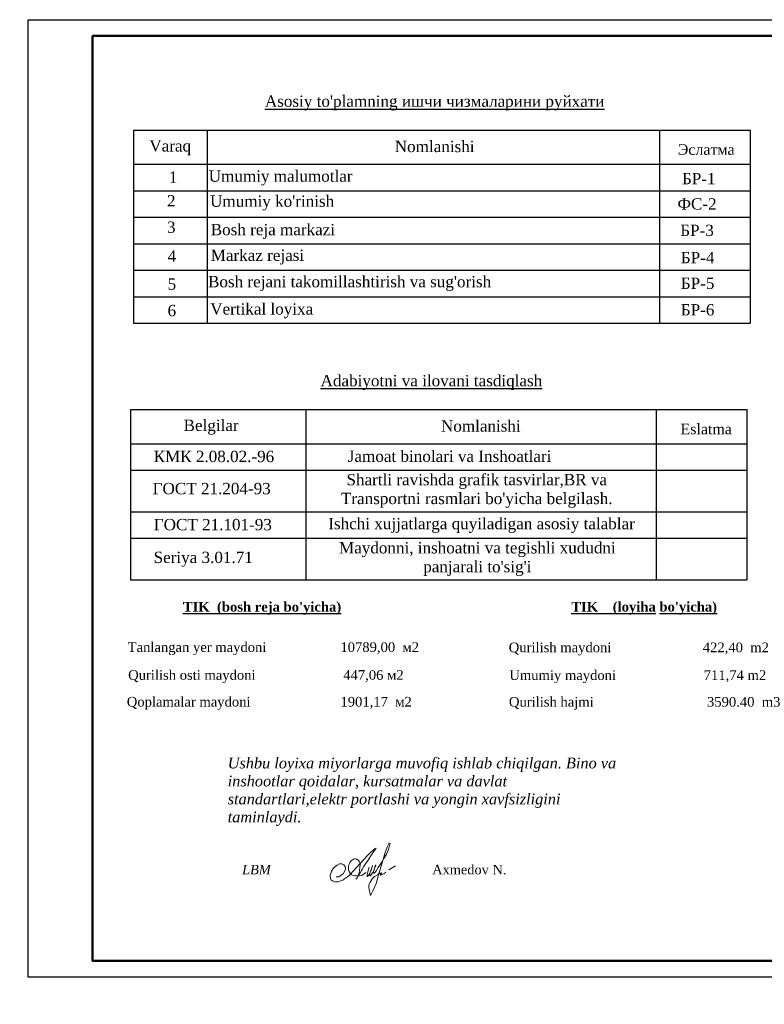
# Model space of a CAD drawing. Header units: millimetres. Extents: x -257011 to 237647566, y 2784933 to 6706507.
# Tile 429 of 451: x 10837835 to 10953291, y 6044160 to 6196893. Entities that reach past the tile are written whole.
import ezdxf

# ---------------------------------------------------------------- set-up
doc = ezdxf.new("R2010")
doc.units = ezdxf.units.MM
doc.header["$LTSCALE"] = 1000
doc.layers.add('(002) Рамка', color=7, linetype='Continuous')
doc.layers.add('Ф А С А Д', color=250, linetype='Continuous', lineweight=15)
doc.styles.get("Standard").update_dxf_attribs({"font": 'ARIALN.TTF'})
doc.styles.add('WMF-Times New Roman0', font='times.ttf')

# ---------------------------------------------------------------- blocks, each defined once
blk = doc.blocks.new('rthtrh')
at = {"color": 5}
for p, q in [((1363868, 521192), (1363889, 521219)), ((1363889, 521219), (1363907, 521234)), ((1363907, 521234), (1363927, 521243)), ((1363927, 521243), (1363940, 521249)), ((1363940, 521249), (1363965, 521249)), ((1363965, 521249), (1363988, 521244)), ((1363988, 521244), (1364013, 521227)), ((1364013, 521227), (1364030, 521204)), ((1363834, 521118), (1363842, 521141)), ((1363834, 521086), (1363834, 521118)), ((1363834, 521056), (1363834, 521086)), ((1363840, 521035), (1363834, 521056)), ((1363845, 521017), (1363840, 521035)), ((1363842, 521141), (1363854, 521167)), ((1363854, 521167), (1363868, 521192)), ((1364037, 521043), (1364026, 520997)), ((1364030, 521204), (1364039, 521185)), ((1364044, 521090), (1364037, 521043)), ((1364039, 521185), (1364046, 521147)), ((1364046, 521147), (1364044, 521090)), ((1364568, 521050), (1364689, 521123)), ((1363865, 520990), (1363845, 521017)), ((1363882, 520966), (1363865, 520990)), ((1363895, 520959), (1363882, 520966)), ((1363917, 520946), (1363895, 520959)), ((1363951, 520940), (1363917, 520946)), ((1363996, 520940), (1363951, 520940)), ((1364033, 520940), (1363996, 520940)), ((1364017, 520962), (1364016, 520946)), ((1364016, 520946), (1364016, 520940)), ((1364026, 520997), (1364017, 520962)), ((1364075, 520948), (1364033, 520940)), ((1364148, 520999), (1364075, 520948))]:
    blk.add_line(p, q, dxfattribs=at)
for points in [[(1363608, 520919), (1363661, 520924), (1363702, 520951), (1363738, 520975), (1363765, 521018), (1363780, 521059), (1363780, 521096), (1363765, 521122), (1363753, 521142), (1363714, 521156), (1363671, 521156), (1363631, 521136), (1363583, 521097), (1363555, 521074), (1363525, 521025), (1363511, 520984), (1363500, 520955), (1363500, 520930), (1363508, 520901), (1363515, 520870), (1363535, 520855), (1363555, 520841), (1363586, 520832), (1363613, 520832), (1363645, 520832), (1363675, 520843), (1363732, 520864), (1363761, 520883), (1363817, 520921), (1363863, 520963), (1363919, 521022), (1364179, 521312), (1364247, 521377), (1364282, 521405), (1364314, 521429), (1364336, 521443), (1364310, 521401), (1364279, 521361), (1364173, 521198), (1364133, 521139), (1364110, 521102), (1364087, 521068), (1364069, 521040), (1364047, 520995), (1364019, 520954), (1364007, 520925), (1363990, 520903), (1363970, 520879)], [(1364210, 521100), (1364186, 521015), (1364172, 520967), (1364172, 520940), (1364173, 520926), (1364179, 520925), (1364185, 520931), (1364202, 520956), (1364218, 520984), (1364240, 521027), (1364256, 521068), (1364272, 521125), (1364269, 521122), (1364225, 520990), (1364220, 520961), (1364220, 520944), (1364225, 520939), (1364232, 520939), (1364241, 520950), (1364248, 520960), (1364254, 520969), (1364260, 520978), (1364273, 520996), (1364281, 521008), (1364288, 521027), (1364309, 521073), (1364315, 521086), (1364332, 521126), (1364332, 521134), (1364327, 521134), (1364314, 521097), (1364294, 521040), (1364290, 521012), (1364293, 520997), (1364298, 520988), (1364308, 520988), (1364316, 520999), (1364326, 521014), (1364344, 521036), (1364351, 521047), (1364377, 521090), (1364389, 521112), (1364414, 521155), (1364449, 521203), (1364476, 521258), (1364523, 521332), (1364563, 521417), (1364583, 521493), (1364590, 521517), (1364590, 521527), (1364583, 521532), (1364571, 521532), (1364561, 521512), (1364541, 521459), (1364498, 521348), (1364434, 521131), (1364395, 520998), (1364377, 520936), (1364337, 520802), (1364282, 520678), (1364249, 520605), (1364238, 520588), (1364230, 520594), (1364226, 520615), (1364222, 520638), (1364214, 520663), (1364206, 520725), (1364206, 520774), (1364224, 520814), (1364265, 520883), (1364310, 520926), (1364364, 520959), (1364411, 520988), (1364432, 520996), (1364434, 520992), (1364431, 520979), (1364419, 520970), (1364414, 520960), (1364416, 520951), (1364423, 520951), (1364434, 520958), (1364443, 520964), (1364452, 520968), (1364474, 520975), (1364483, 520978), (1364492, 520986), (1364499, 520996), (1364503, 521002), (1364511, 521006), (1364511, 521006)]]:
    blk.add_lwpolyline(points, dxfattribs=at)
blk = doc.blocks.new('dhyjfyuk')
at = {"style": 'WMF-Times New Roman0'}
for s, insert, char_height, width, attachment_point in [('\\pi3453.25486;Samarqand viloyati Toyloq tumani "Хоnсhоrbоg\'" МFY dagi 11-son \\P\\pi1816.32378;maktabni rekonstruksiya qilish. (360 o\'quvchi o\'rinli qo\'shimcha bino \\P\\pi27327.21058;qurish).', (4414694, -1193420), 1400, 60812.6, 4), ('\\pi12888.864;{\\fTimes New Roman|b1|i0|c204|p18;\\C0;MCHJ\\P\\pi2815.884;"PARVIZ  PROEKT  SERVIS"\\P\\pi9383.364;Samarqand sh.\\C256; }', (4448452, -1205594), 1200, 29788.7, 1)]:
    blk.add_mtext(s, dxfattribs=dict(at, insert=insert, char_height=char_height, width=width, attachment_point=attachment_point))

msp = doc.modelspace()

# ---------------------------------------------------------------- linework, layer by layer
for p, q in [((10855501.264, 6179759.452), (10866918.2, 6179759.452)), ((10855501.264, 6179759.452), (10855501.264, 6149821.045)), ((10866918.2, 6179759.452), (10951104.37, 6179759.452)), ((10866918.2, 6179759.452), (10866918.2, 6149821.045)), ((10937025.465, 6179759.452), (10937025.465, 6149821.045)), ((10951104.37, 6179759.452), (10951104.37, 6149821.045)), ((10855501.264, 6174470.045), (10866918.2, 6174470.045)), ((10866918.2, 6174470.045), (10937025.465, 6174470.045)), ((10937025.465, 6174470.045), (10951104.37, 6174470.045)), ((10855501.264, 6170361.879), (10937025.465, 6170361.879)), ((10937025.465, 6170361.879), (10951104.37, 6170361.879)), ((10855501.264, 6166253.712), (10937025.465, 6166253.712)), ((10937025.465, 6166253.712), (10951104.37, 6166253.712)), ((10855501.264, 6162145.545), (10937025.465, 6162145.545)), ((10937025.465, 6162145.545), (10951104.37, 6162145.545)), ((10855501.264, 6158037.378), (10937025.465, 6158037.378)), ((10937025.465, 6158037.378), (10951104.37, 6158037.378)), ((10855501.264, 6153929.212), (10937025.465, 6153929.212)), ((10937025.465, 6153929.212), (10951104.37, 6153929.212)), ((10855501.264, 6149821.045), (10951104.37, 6149821.045)), ((10854999.847, 6136403.504), (10936524.048, 6136403.504)), ((10854999.847, 6136403.504), (10854999.847, 6110003.253)), ((10882177.702, 6136403.504), (10882177.702, 6110003.253)), ((10936524.048, 6136403.504), (10950602.953, 6136403.504)), ((10936524.048, 6136403.504), (10936524.048, 6110003.253)), ((10950602.953, 6136403.504), (10950602.953, 6110003.253)), ((10854999.847, 6131114.097), (10950602.953, 6131114.097)), ((10854999.847, 6127005.93), (10950602.953, 6127005.93)), ((10854999.847, 6120558.675), (10866416.783, 6120558.675)), ((10854999.847, 6120558.675), (10950602.953, 6120558.675)), ((10854999.847, 6116450.508), (10950602.953, 6116450.508)), ((10854999.847, 6110003.253), (10950602.953, 6110003.253))]:
    msp.add_line(p, q)
at = {"color": 5}
msp.add_lwpolyline([(10839128.298, 6196893.29), (11049128.298, 6196893.29), (11049128.298, 6048393.29), (10839128.298, 6048393.29)], close=True, dxfattribs=at)
at = {"layer": 'Ф А С А Д', "color": 5, "lineweight": 50}
msp.add_lwpolyline([(10849128.298, 6194393.29), (11046628.298, 6194393.29), (11046628.298, 6050893.29), (10849128.298, 6050893.29)], close=True, dxfattribs=at)

# ---------------------------------------------------------------- block references
at = {"layer": '(002) Рамка', "lineweight": 50}
msp.add_blockref('dhyjfyuk', (5966557.938, 7258977.766), dxfattribs=at)
at = {"layer": 'Ф А С А Д', "xscale": 8.527384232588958, "yscale": 8.527384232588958, "zscale": 8.527384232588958}
msp.add_blockref('rthtrh', (-741127.243, 1621833.824), dxfattribs=at)

# ---------------------------------------------------------------- texts
for s, insert, char_height, attachment_point in [("{\\fTimes New Roman|b0|i0|c204|p18;\\LAsosiy to'plamning ишчи чизмаларини руйхати}", (10902174.698, 6183970.009), 1754.31652, 5), ('{\\fTimes New Roman|b0|i0|c204|p18;Nomlanishi}', (10902174.698, 6177213.302), 1754.31652, 5), ('{\\fTimes New Roman|b0|i0|c204|p18;Varaq}', (10861165.77, 6177038.081), 1754.31652, 5), ('{\\fTimes New Roman|b0|i0|c204|p18;Эслатма}', (10944284.655, 6176745.086), 1637.36208, 5), ('{\\fTimes New Roman|b0|i0|c204|p18;1}', (10861603.572, 6172481.574), 1754.31652, 5), ('{\\fTimes New Roman|b0|i0|c204|p18;Umumiy malumotlar}', (10878291.612, 6172348.238), 1754.31652, 5), ('{\\fTimes New Roman|b0|i0|c204|p18;БР-1}', (10943127.773, 6172242.898), 1754.31652, 5), ('{\\fTimes New Roman|b0|i0|c204|p18;2}', (10861341.024, 6168804.436), 1754.31652, 5), ('{\\fTimes New Roman|b0|i0|c204|p18;ФС-2}', (10942865.226, 6168309.569), 1754.31652, 5), ('{\\fTimes New Roman|b0|i0|c204|p18;3}', (10861341.024, 6164696.269), 1754.31652, 5), ('{\\fTimes New Roman|b0|i0|c204|p18;Bosh reja markazi}', (10877095.567, 6164050.384), 1754.31652, 5), ('{\\fTimes New Roman|b0|i0|c204|p18;БР-3}', (10942865.226, 6164201.402), 1754.31652, 5), ('{\\fTimes New Roman|b0|i0|c204|p18;4}', (10861428.652, 6160228.684), 1754.31652, 5), ('{\\fTimes New Roman|b0|i0|c204|p18;Markaz rejasi}', (10874696.984, 6160073.742), 1754.31652, 5), ('{\\fTimes New Roman|b0|i0|c204|p18;БР-4}', (10942952.853, 6159984.817), 1754.31652, 5), ('{\\fTimes New Roman|b0|i0|c204|p18;5}', (10861428.652, 6155871.268), 1754.31652, 5), ('{\\fTimes New Roman|b0|i0|c204|p18;БР-5}', (10942952.853, 6155991.97), 1754.31652, 5), ('{\\fTimes New Roman|b0|i0|c204|p18;6}', (10861428.652, 6151763.101), 1754.31652, 5), ('{\\fTimes New Roman|b0|i0|c204|p18;Vertikal loyixa}', (10875356.523, 6151740.43), 1754.31652, 5), ('{\\fTimes New Roman|b0|i0|c204|p18;БР-6}', (10942952.853, 6151883.803), 1754.31652, 5), ('{\\fTimes New Roman|b0|i0|c204|p18;\\LAdabiyotni va ilovani tasdiqlash}', (10901673.281, 6140614.061), 1754.31652, 5), ('{\\fTimes New Roman|b0|i0|c204|p18;Belgilar}', (10867514.002, 6133682.133), 1754.31652, 5), ('{\\fTimes New Roman|b0|i0|c204|p18;Nomlanishi}', (10909339.427, 6133857.354), 1754.31652, 5), ('{\\fTimes New Roman|b0|i0|c204|p18;Eslatma}', (10944284.655, 6133389.138), 1637.36208, 5), ('{\\fTimes New Roman|b0|i0|c204|p18;КМК 2.08.02.-96}', (10867951.804, 6129125.625), 1754.31652, 5), ('{\\fTimes New Roman|b0|i0|c204|p18;Jamoat binolari va Inshoatlari}', (10904493.113, 6129170.007), 1754.31652, 5), ("{\\fTimes New Roman|b0|i0|c204|p18;Shartli ravishda grafik tasvirlar,BR va \\PTransportni rasmlari bo'yicha belgilash.}", (10908707.358, 6123799.717), 1754.31652, 5), ('{\\fTimes New Roman|b0|i0|c204|p18;ГОСТ 21.204-93}', (10867602.005, 6124144.591), 1754.31652, 5), ('{\\fTimes New Roman|b0|i0|c204|p18;ГОСТ 21.101-93}', (10867776.884, 6118556.926), 1754.31652, 5), ('{\\fTimes New Roman|b0|i0|c204|p18;Ishchi xujjatlarga quyiladigan asosiy talablar}', (10909450.747, 6118439.536), 1754.31652, 5), ('{\\fTimes New Roman|b0|i0|c204|p18;Seriya 3.01.71}', (10866292.863, 6113201.363), 1754.31652, 5), ("{\\fTimes New Roman|b1|i0|c0|p18;\\LTIK \\fTimes New Roman|b1|i0|c204|p18; (bosh reja bo'yicha)}", (10875413.231, 6105577.408), 1500, 5), ("{\\fTimes New Roman|b1|i0|c0|p18;\\LTIK   \\fTimes New Roman|b1|i0|c204|p18; (\\fTimes New Roman|b1|i0|c0|p18;loyiha\\fTimes New Roman|b1|i0|c204|p18; bo'yicha)}", (10934667.093, 6105587.324), 1500, 5), ('{\\fTimes New Roman|b0|i0|c204|p18;Qurilish maydoni  \\fTimes New Roman|b0|i0|c0|p18;                       422\\fTimes New Roman|b0|i0|c204|p18;,\\fTimes New Roman|b0|i0|c0|p18;40  m2}', (10913664.526, 6099278.765), 1500, 4), ('{\\fTimes New Roman|b0|i0|c204|p18;Qurilish osti maydoni                        \\fTimes New Roman|b0|i0|c0|p18;447\\fTimes New Roman|b0|i0|c204|p18;,\\fTimes New Roman|b0|i0|c0|p18;06\\C250; \\fTimes New Roman|b0|i0|c204|p18;\\C256;м2}', (10854647.956, 6094996.465), 1500, 4), ('{\\fTimes New Roman|b0|i0|c204|p18;Umumiy maydoni \\fTimes New Roman|b0|i0|c0|p18;                      \\fTimes New Roman|b0|i0|c204|p18; \\fTimes New Roman|b0|i0|c0|p18;711,74\\fTimes New Roman|b0|i0|c204|p18; m2}', (10913752.803, 6094973.684), 1500, 4), ('{\\fTimes New Roman|b0|i0|c204|p18;Qoplamalar maydoni }                            {\\fTimes New Roman|b0|i0|c0|p18;1901,17  \\fTimes New Roman|b0|i0|c204|p18;м\\fTimes New Roman|b0|i0|c0|p18;2 }', (10854439.613, 6090849.502), 1500, 4), ('{\\fTimes New Roman|b0|i0|c204|p18;Qurilish hajmi \\fTimes New Roman|b0|i0|c0|p18;                              3590.40\\fTimes New Roman|b0|i0|c204|p18; \\fTimes New Roman|b0|i0|c0|p18; \\fTimes New Roman|b0|i0|c204|p18;m3}', (10913693.475, 6090837.528), 1500, 4), ('{\\fTimes New Roman|b0|i1|c204|p18;LBM                                             \\fTimes New Roman|b0|i0|c0|p18;Axmedov N.}', (10892807.027, 6065042.452), 1473.277119, 5)]:
    msp.add_mtext(s, dxfattribs=dict(insert=insert, char_height=char_height, attachment_point=attachment_point))
for s, insert, char_height, width, attachment_point in [("{\\fTimes New Roman|b0|i0|c204|p18;Umumiy ko'rinish}", (10876975.406, 6168457.956), 1754.31652, 21125.15825, 5), ("{\\fTimes New Roman|b0|i0|c204|p18;Bosh rejani takomillashtirish va sug'orish}", (10888986.235, 6155971.887), 1754.31652, 99508.66873, 5), ('{\\fTimes New Roman|b0|i0|c204|p18;Tanlangan yer maydoni}                        {\\fTimes New Roman|b0|i0|c0|p18;10789\\fTimes New Roman|b0|i0|c204|p18;,\\fTimes New Roman|b0|i0|c0|p18;00\\C250; \\fTimes New Roman|b0|i0|c204|p18; \\C256;м2}', (10854576.318, 6099319.718), 1500, 45567.01829, 4), ('{\\fTimes New Roman|b0|i1|c204|p18;Ushbu loyixa miyorlarga muvofiq ishlab chiqilgan. Bino va inshootlar qoidalar, kursatmalar va davlat standartlari,elektr portlashi va yongin xavfsizligini taminlaydi.\\fTimes New Roman|b0|i0|c204|p18; }', (10870084.439, 6077128.316), 1673.641992, 61461.05043, 4)]:
    msp.add_mtext(s, dxfattribs=dict(insert=insert, char_height=char_height, width=width, attachment_point=attachment_point))
at = {"color": 7, "lineweight": 30, "char_height": 939.4258, "attachment_point": 1}
for s, insert, width in [('\\pi2351.83787;{\\fTimes New Roman|b0|i0|c204|p18;\\C256;Qurilish         \\P\\pi2708.16847;  hajmi\\P\\pi3422.97631;   m³}', (10419480.109, 6157689.631), 8914.89017), ('\\pi548.6967;{\\fTimes New Roman|b0|i0|c204|p18;\\C256;Umumiy\\P\\pi602.54266;maydoni \\P\\pi2155.2706;m2}', (10414061.572, 6155713.441), 6013.9701)]:
    msp.add_mtext(s, dxfattribs=dict(at, insert=insert, width=width))
at = {"lineweight": 30, "insert": (10908798.511, 6113227.699), "char_height": 1754.31652, "attachment_point": 5}
msp.add_mtext("{\\fTimes New Roman|b0|i0|c204|p18;Maydonni, inshoatni va tegishli xududni \\Ppanjarali to'sig'i   }", dxfattribs=at)

doc.saveas('drawing.dxf')
